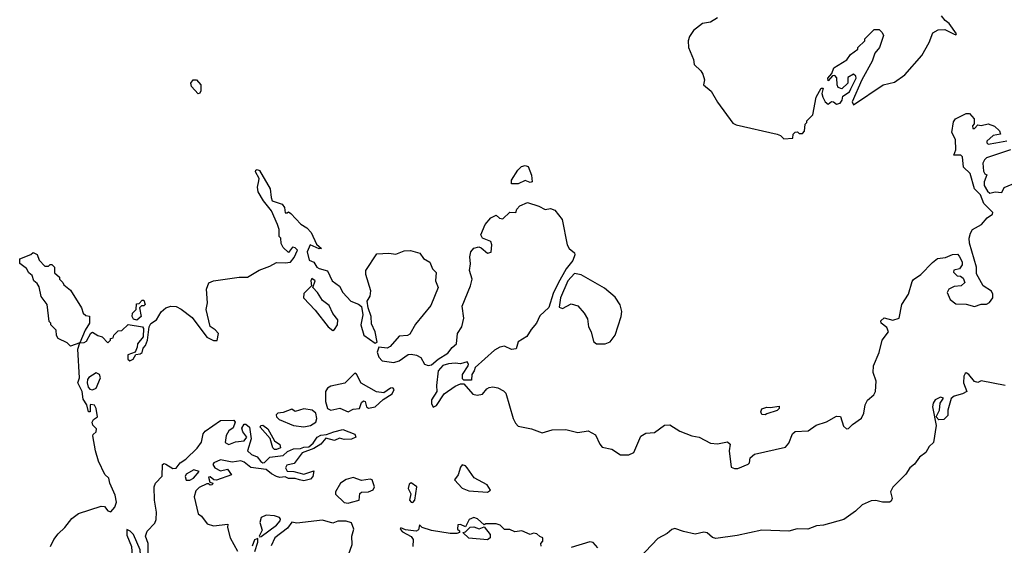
# Model space of a CAD drawing. Extents: x 2210602 to 2357277, y 510288 to 673808.
# Tile 280 of 464: x 2298196 to 2303980, y 580661 to 583748. Entities that reach past the tile are written whole.
import ezdxf

# ---------------------------------------------------------------- set-up
doc = ezdxf.new("R2010")
doc.units = 0

msp = doc.modelspace()

# ---------------------------------------------------------------- linework, layer by layer
at = {"layer": '0CON05XD'}
for points in [[(2302295, 583758.8), (2302255, 583734), (2302207.5, 583725), (2302153.8, 583685), (2302130.3, 583649.7), (2302122.9, 583625), (2302125.6, 583585), (2302153.8, 583515), (2302159.2, 583485), (2302197.9, 583447.9), (2302208.3, 583428.3), (2302219.2, 583395), (2302213.3, 583365), (2302258.8, 583328.8), (2302295, 583264.3), (2302385, 583141.2), (2302405, 583130), (2302645, 583076.7), (2302665, 583067.5), (2302685, 583047.5), (2302737, 583053), (2302740, 583075), (2302751.7, 583088.3), (2302765, 583090), (2302775, 583080), (2302795, 583080), (2302807, 583093), (2302810, 583135), (2302820, 583145), (2302820, 583155), (2302855, 583190), (2302875, 583293.3), (2302905, 583346.7), (2302916.2, 583346.2), (2302908.8, 583315), (2302915, 583292.5), (2302927.5, 583265), (2302945, 583252.5), (2302965, 583267.5), (2302976.7, 583266.7), (2302995, 583252.5), (2303015, 583257.5), (2303027.5, 583275), (2303031.7, 583298.3), (2303070, 583325), (2303078.3, 583341.7), (2303110, 583405), (2303107, 583417), (2303095, 583427.5), (2303061.7, 583408.3), (2303060, 583375), (2303025, 583342.5), (2303005, 583350), (2302997.5, 583365), (2302997, 583407), (2302985, 583420), (2302971.7, 583418.3), (2302945, 583390), (2302944, 583405), (2302967.5, 583432.5), (2302978.8, 583465), (2303055, 583512.5), (2303077, 583543), (2303120, 583575), (2303120, 583585), (2303160, 583625), (2303160, 583635), (2303215, 583690), (2303245, 583690), (2303263, 583673), (2303270, 583655), (2303246, 583585), (2303219.3, 583550.7), (2303203.8, 583505), (2303142.5, 583395), (2303086.7, 583265), (2303095, 583247.5), (2303267.5, 583365), (2303335, 583381.2), (2303395, 583424), (2303495, 583537.5), (2303539.2, 583615), (2303559.5, 583670.5), (2303590.8, 583689.2), (2303631.2, 583691.2), (2303685, 583662.5), (2303695, 583660), (2303700, 583665), (2303656.2, 583725), (2303633, 583743), (2303611.2, 583771.2)], [(2299245, 583312), (2299205.8, 583355), (2299202.5, 583375), (2299215.6, 583394.4), (2299235, 583394.4), (2299260, 583365), (2299260, 583330), (2299255, 583316.7), (2299245, 583312)], [(2300526.9, 581776.9), (2300553.1, 581763.1), (2300575, 581724), (2300595, 581717.1), (2300615, 581720), (2300655, 581754.2), (2300711.3, 581788.7), (2300736.9, 581823.1), (2300763.1, 581845), (2300768.9, 581905), (2300794, 581945), (2300804.4, 581995), (2300796.4, 582065), (2300845.4, 582185), (2300853.3, 582225), (2300838, 582275), (2300844.1, 582315), (2300840.4, 582355), (2300847.3, 582385), (2300864.1, 582405.9), (2300893.5, 582413.5), (2300908, 582408), (2300945, 582376.2), (2300965, 582382.5), (2300970.6, 582425), (2300964.4, 582444.4), (2300915, 582465.8), (2300904.5, 582484.5), (2300930, 582545), (2300963.3, 582585), (2300995, 582600), (2301015, 582582), (2301035, 582578.8), (2301075, 582616.7), (2301110, 582615), (2301116.7, 582635), (2301133.3, 582655), (2301180, 582675), (2301245, 582653.5), (2301283.1, 582633.1), (2301315, 582639.6), (2301339.5, 582629.5), (2301382.5, 582575), (2301412.9, 582425), (2301424.5, 582404.5), (2301455, 582378.8), (2301456.8, 582366.8), (2301445, 582334.4), (2301406.2, 582283.8), (2301358.5, 582201.5), (2301330.8, 582139.2), (2301305, 582057.5), (2301251.2, 582008.8), (2301232.3, 581965), (2301200.8, 581929.2), (2301175, 581886.9), (2301123.7, 581856.3), (2301112.9, 581815), (2301085, 581810), (2301045, 581830), (2301017.5, 581825), (2300985, 581807.5), (2300871.2, 581705), (2300866.7, 581685), (2300852.5, 581665), (2300850, 581630), (2300805, 581630), (2300798.3, 581638.3), (2300797.5, 581665), (2300830, 581715), (2300832.5, 581725), (2300825, 581737.5), (2300785, 581726.2), (2300755, 581731.2), (2300715, 581727.5), (2300682.7, 581717.3), (2300655, 581686), (2300645, 581600), (2300646, 581565), (2300615.6, 581515), (2300614.4, 581494.4), (2300625, 581472.5), (2300645, 581481.2), (2300690.5, 581549.5), (2300755, 581596.2), (2300785, 581610), (2300805, 581610), (2300858.8, 581548.8), (2300883, 581543), (2300915, 581548), (2300940.7, 581579.3), (2300955, 581587.5), (2300975, 581591.2), (2301005.7, 581585.7), (2301038.9, 581568.9), (2301051.9, 581555), (2301094.5, 581405), (2301107.9, 581377.9), (2301125, 581361.2), (2301203.3, 581345), (2301265, 581320.9), (2301325, 581338.2), (2301405, 581340.8), (2301475, 581322.5), (2301535, 581334), (2301579.5, 581309.5), (2301603.3, 581255), (2301617.7, 581237.7), (2301675, 581226), (2301725, 581192.5), (2301775, 581192.5), (2301804.2, 581205.8), (2301845, 581301.2), (2301875, 581320), (2301925, 581323.3), (2301984.4, 581365.6), (2302015, 581369.2), (2302075, 581331.9), (2302145, 581302.9), (2302186.7, 581295), (2302255, 581260), (2302295, 581257.5), (2302355, 581268.8), (2302368.8, 581255), (2302364, 581215), (2302375, 581120), (2302395, 581111.2), (2302415, 581112), (2302475, 581137.5), (2302482.5, 581145), (2302486.7, 581175), (2302513.2, 581196.8), (2302695, 581236.2), (2302715, 581260), (2302736, 581315), (2302750.9, 581329.1), (2302826.9, 581333.1), (2302874.2, 581365.8), (2302935, 581386), (2302995, 581420), (2303017.5, 581417.5), (2303035, 581360), (2303052.5, 581345), (2303065, 581346.2), (2303088.9, 581371.1), (2303141.7, 581408.3), (2303155, 581437.5), (2303163.1, 581485), (2303177.1, 581512.9), (2303214, 581545), (2303223.8, 581565), (2303227.1, 581625), (2303210, 581675), (2303211.2, 581715), (2303245, 581792.5), (2303262, 581865), (2303298.8, 581915), (2303290.7, 581940.7), (2303257.5, 581965), (2303255, 581980), (2303275, 581996.2), (2303325, 581984), (2303362.5, 581995), (2303378.8, 582075), (2303416.7, 582135), (2303439.3, 582210.7), (2303447, 582223), (2303489.5, 582250.5), (2303557.3, 582322.7), (2303587.5, 582345), (2303635, 582352), (2303675, 582369.2), (2303705, 582370), (2303715, 582360), (2303732.5, 582325), (2303732.3, 582307.7), (2303716.2, 582283.8), (2303683.6, 582276.4), (2303682.5, 582265), (2303703, 582243), (2303721.7, 582241.7), (2303739.3, 582229.3), (2303747.5, 582205), (2303727.5, 582185), (2303685, 582181.2), (2303655, 582166.2), (2303643.8, 582145), (2303662, 582105), (2303695, 582078.8), (2303755, 582076.7), (2303805, 582062.5), (2303845, 582077.5), (2303875, 582077.5), (2303893, 582087), (2303912.5, 582115), (2303913.3, 582135), (2303903.9, 582153.9), (2303856.2, 582185), (2303817.5, 582255), (2303816.9, 582295), (2303775.7, 582435), (2303774.4, 582465), (2303780.6, 582495), (2303793.8, 582516.2), (2303846.7, 582545), (2303880, 582585), (2303910, 582605), (2303912.5, 582615), (2303859.4, 582669.4), (2303840.3, 582720.3), (2303805.4, 582755), (2303780, 582845), (2303741.2, 582881.2), (2303733.6, 582943.6), (2303725, 582952.5), (2303683, 582953), (2303695.9, 582984.1), (2303694, 583044), (2303671.2, 583085), (2303682, 583148), (2303692.5, 583165), (2303755, 583197.5), (2303775, 583198), (2303802, 583165), (2303803.3, 583136.7), (2303793.8, 583125), (2303795, 583110), (2303805, 583110), (2303825, 583130), (2303845, 583126.7), (2303885.7, 583135.7), (2303922.1, 583122.1), (2303952.5, 583095), (2303957.5, 583075), (2303915, 583068), (2303876.7, 583035), (2303876.7, 583025), (2303885, 583016.7), (2303930, 583025), (2303995, 583037.1)], [(2304016.7, 582983.3), (2303875, 582936.4), (2303862.7, 582925), (2303854.5, 582905), (2303858.3, 582858.3), (2303865, 582842.5), (2303877.5, 582837.5), (2303862.1, 582795), (2303862.2, 582775), (2303880.4, 582740.4), (2303895, 582730), (2303926.6, 582736.6), (2303965, 582732.5), (2303978.3, 582761.7), (2304027, 582783)], [(2301125, 582784.5), (2301086.2, 582785), (2301085.6, 582805), (2301122.5, 582865), (2301144.4, 582885), (2301165, 582892.5), (2301182.5, 582885), (2301202.5, 582835), (2301206.7, 582795), (2301195, 582791.2), (2301165, 582804.3), (2301125, 582784.5)], [(2298377.3, 580652.7), (2298396.9, 580695), (2298421.9, 580728.1), (2298462.2, 580765), (2298502.1, 580817.9), (2298542.2, 580847.8), (2298675, 580891.1), (2298695, 580887.8), (2298715, 580862.5), (2298732.3, 580857.7), (2298755.5, 580884.5), (2298765.6, 580915), (2298757.5, 580955), (2298725.8, 581025), (2298720, 581055), (2298696.4, 581076.4), (2298658.8, 581155), (2298641.2, 581215), (2298626.4, 581303.6), (2298627.5, 581312.5), (2298645, 581327.5), (2298648, 581345), (2298626, 581366), (2298622.5, 581385), (2298630.3, 581399.7), (2298653.3, 581415), (2298645.6, 581465), (2298635, 581483.3), (2298615, 581487.5), (2298610, 581485), (2298610, 581445), (2298600, 581445), (2298590, 581485), (2298568.8, 581518.8), (2298563.3, 581565), (2298537.5, 581615), (2298547.5, 581645), (2298537.7, 581812.3), (2298550, 581850), (2298495, 581830), (2298475, 581850), (2298422.5, 581875), (2298413, 581893), (2298410, 581925), (2298380, 581955), (2298380, 581965), (2298370, 581975), (2298357.5, 582075), (2298323, 582123), (2298311.7, 582178.3), (2298299.3, 582199.3), (2298280, 582215), (2298270, 582245), (2298250.7, 582260.7), (2298236.4, 582286.4), (2298196.4, 582316.4), (2298197, 582343), (2298261.7, 582368.3), (2298275, 582380), (2298298.3, 582368.3), (2298310, 582335), (2298345, 582300), (2298365, 582300), (2298375, 582310), (2298385, 582310), (2298400, 582295), (2298401.7, 582261.7), (2298430, 582235), (2298430, 582225), (2298450, 582205), (2298455, 582190), (2298495, 582160), (2298560, 582055), (2298570, 582025), (2298585, 582010), (2298607, 582007), (2298606.2, 581965), (2298581.2, 581925), (2298550, 581850), (2298575, 581852.5), (2298589.3, 581860.7), (2298613.9, 581906.1), (2298625, 581912.5), (2298655, 581892.5), (2298680, 581885), (2298715, 581850), (2298730, 581865), (2298730, 581875), (2298745, 581880), (2298750, 581895), (2298775, 581920), (2298797, 581923), (2298833, 581957), (2298917.5, 581945), (2298923.6, 581933.6), (2298921.4, 581885), (2298887.5, 581845), (2298886.7, 581825), (2298874.2, 581795.8), (2298831.2, 581778.8), (2298831.2, 581755), (2298844.1, 581744.1), (2298863.3, 581755), (2298878.3, 581781.7), (2298905, 581785.7), (2298915.9, 581794.1), (2298921.3, 581818.7), (2298935.5, 581835), (2298947.9, 581865), (2298956, 581944), (2298966.7, 581963.3), (2299000, 581985), (2299027.7, 582032.3), (2299055.3, 582054.7), (2299085, 582065.3), (2299115, 582064.1), (2299145, 582048.2), (2299209.8, 581999.8), (2299295, 581883.1), (2299335, 581863.1), (2299355.9, 581864.1), (2299363.3, 581905), (2299345, 581926.2), (2299316, 581946), (2299292.5, 582045), (2299300, 582085), (2299294.7, 582165), (2299307.8, 582202.2), (2299335, 582213.8), (2299485, 582235.3), (2299535, 582235.4), (2299602.4, 582277.6), (2299665, 582299.6), (2299705, 582322.5), (2299755, 582319.2), (2299786.2, 582323.8), (2299808.3, 582351.7), (2299828, 582395), (2299815, 582408.8), (2299798.3, 582411.7), (2299775, 582380), (2299745, 582410), (2299733, 582433), (2299730, 582465), (2299720, 582475), (2299720, 582515), (2299710.8, 582545), (2299675.9, 582625.9), (2299628.6, 582685), (2299598, 582738), (2299594.2, 582765), (2299601.2, 582801.2), (2299603.8, 582815), (2299580.8, 582855), (2299584, 582865), (2299592.1, 582867.9), (2299605, 582862), (2299668.6, 582755), (2299672.8, 582702.8), (2299680, 582685), (2299737.5, 582665), (2299752.5, 582645), (2299755, 582613.3), (2299767, 582613), (2299775, 582620), (2299789.3, 582609.3), (2299847, 582547), (2299882.5, 582525), (2299908.3, 582498.3), (2299940, 582430), (2299970, 582405), (2299955, 582402.5), (2299903.6, 582426.4), (2299884.2, 582385), (2299896.7, 582335), (2299924, 582324), (2299941.2, 582295), (2299955, 582286), (2300005, 582273.8), (2300031.2, 582215), (2300075, 582183.3), (2300095.5, 582145.5), (2300140.8, 582095), (2300187.5, 582077.5), (2300203.6, 582063.6), (2300212.1, 582015), (2300199.5, 581955), (2300217.1, 581895), (2300285, 581847.5), (2300296.2, 581853.8), (2300284.5, 581914.5), (2300262.2, 581962.2), (2300261.1, 582005), (2300244.2, 582055.8), (2300237.1, 582095), (2300255.4, 582125), (2300258.9, 582155), (2300230.6, 582250.6), (2300230, 582275), (2300295, 582372.5), (2300365, 582377.4), (2300405, 582370.8), (2300455, 582390.6), (2300491.8, 582391.8), (2300546.7, 582376.7), (2300568.1, 582345), (2300605, 582324.2), (2300621.9, 582285), (2300643.1, 582263.1), (2300638.2, 582215), (2300654, 582175), (2300611.1, 582068.9), (2300520.4, 581959.6), (2300489, 581901), (2300475, 581893.8), (2300425, 581890), (2300372, 581828), (2300355, 581819.5), (2300306.2, 581823.8), (2300295.8, 581795), (2300305.8, 581765), (2300325, 581744.3), (2300394.5, 581734.5), (2300425, 581744.5), (2300478.5, 581781.5), (2300495, 581784.4), (2300526.9, 581776.9)], [(2301585, 581843.3), (2301635, 581843.8), (2301665, 581856.7), (2301693.8, 581895), (2301730, 582005), (2301732.9, 582035), (2301723, 582073), (2301695, 582118), (2301631.7, 582171.7), (2301495, 582250), (2301455, 582257.1), (2301416.5, 582215), (2301373.8, 582113.8), (2301365, 582060), (2301385, 582052.5), (2301435, 582080), (2301475, 582067.5), (2301512.5, 582025), (2301531.7, 581991.7), (2301537.5, 581945), (2301552.5, 581915), (2301567, 581857), (2301585, 581843.3)], [(2300035, 581923.3), (2300045, 581927.5), (2300062.5, 581955), (2300065.7, 581985), (2300035, 582023.3), (2300015, 582070), (2299975, 582098.8), (2299945, 582146.2), (2299917.5, 582175), (2299932.5, 582215), (2299913, 582227), (2299907.5, 582215), (2299910, 582185), (2299865, 582140), (2299864.3, 582115), (2299932.8, 582042.8), (2300009.2, 581945), (2300035, 581923.3)], [(2298885, 581982.5), (2298865, 581990), (2298857.5, 582005), (2298860, 582025), (2298880, 582045), (2298881.7, 582078.3), (2298898.3, 582081.7), (2298915, 582100), (2298925, 582100), (2298932.5, 582075), (2298925, 582067.5), (2298912.5, 582067.5), (2298900, 582055), (2298910, 582005), (2298885, 581982.5)], [(2298625, 581574.2), (2298645.4, 581584.6), (2298671.9, 581645), (2298665, 581664), (2298645, 581674.2), (2298603.2, 581646.8), (2298595.6, 581634.4), (2298592.5, 581615), (2298599.4, 581589.4), (2298608.3, 581578.3), (2298625, 581574.2)], [(2300125, 581444), (2300155, 581460), (2300192.5, 581465), (2300205, 581500), (2300215, 581510), (2300226.1, 581506.1), (2300233.3, 581475), (2300245, 581466.2), (2300285, 581474.3), (2300332.1, 581517.9), (2300385, 581550.8), (2300396.8, 581576.8), (2300387.5, 581585), (2300375, 581584.2), (2300335, 581555.7), (2300291.8, 581561.8), (2300202.2, 581612.2), (2300175, 581666.7), (2300165, 581671.2), (2300107.2, 581612.8), (2300025, 581596.1), (2300005, 581582.9), (2299992.7, 581565), (2299992.6, 581505), (2300005, 581464.5), (2300025, 581455.4), (2300076.2, 581466.2), (2300125, 581444)], [(2303985, 581600), (2303845, 581626.7), (2303825, 581616.7), (2303805, 581623.3), (2303772.5, 581665), (2303755, 581673.3), (2303750.5, 581669.5), (2303742, 581655), (2303741.2, 581615), (2303760, 581565), (2303735, 581550), (2303685, 581536.7), (2303667, 581523), (2303647.5, 581455), (2303647.3, 581422.7), (2303625, 581400), (2303595, 581397.5), (2303580, 581415), (2303598.8, 581455), (2303603.8, 581496.2), (2303622.5, 581525), (2303605, 581531.2), (2303573.8, 581515), (2303561.2, 581495), (2303558.8, 581475), (2303580, 581365), (2303564, 581265), (2303538.2, 581241.8), (2303518.1, 581205), (2303481.7, 581178.3), (2303452.6, 581137.4), (2303424.1, 581115.9), (2303400.9, 581079.1), (2303325, 581002), (2303311.5, 580975), (2303320.8, 580935), (2303315, 580920), (2303305, 580914.6), (2303265, 580913.3), (2303225, 580923.8), (2303198.3, 580921.7), (2303145, 580898.1), (2303105, 580861.1), (2303037.5, 580812.5), (2302918.8, 580778.8)], [(2299865, 581357.5), (2299905, 581364.7), (2299935, 581384.4), (2299942.7, 581405), (2299935, 581436.2), (2299915, 581453.8), (2299865, 581462.5), (2299815, 581446.7), (2299795, 581460), (2299745, 581440.6), (2299712.2, 581437.8), (2299702.2, 581427.8), (2299705.6, 581415), (2299720.1, 581400.1), (2299805, 581363.9), (2299865, 581357.5)], [(2302575, 581427.5), (2302555, 581430), (2302550, 581445), (2302555, 581462.5), (2302585, 581472.5), (2302605, 581470), (2302658.3, 581478.3), (2302657.5, 581465), (2302645, 581452.5), (2302585, 581433.3), (2302575, 581427.5)], [(2298948.5, 580541.5), (2298950.9, 580670.9), (2298935.7, 580715), (2298945, 580743.3), (2298989.4, 580790.6), (2298998.1, 580811.9), (2299000.4, 580855), (2298988.2, 580925), (2298985.5, 581004.5), (2298995, 581025.7), (2299033.8, 581066.2), (2299035, 581136.2), (2299045, 581141.9), (2299055, 581138.2), (2299095, 581111.1), (2299115, 581114.2), (2299138.5, 581145), (2299172.9, 581167.1), (2299239.1, 581230.9), (2299263.6, 581266.4), (2299274.2, 581315), (2299285, 581332), (2299375, 581394.4), (2299455, 581395.8), (2299462.5, 581385), (2299450, 581350), (2299425, 581333.3), (2299408.8, 581305), (2299403.3, 581265), (2299416.4, 581256.4), (2299425, 581253.3), (2299465, 581268.8), (2299515.8, 581274.2), (2299530, 581295), (2299508, 581328), (2299501.7, 581348.3), (2299515, 581372.5), (2299525, 581372.5), (2299546.7, 581355), (2299556.1, 581286.1), (2299533.8, 581215), (2299558, 581195), (2299591.2, 581181.2), (2299612.6, 581152.6), (2299625, 581145.5), (2299635, 581146.5), (2299665, 581178), (2299745, 581188.8), (2299769.2, 581210.8), (2299805, 581228.2), (2299845, 581228.6), (2299865, 581238), (2299895, 581240), (2299919.3, 581260.7), (2299944.6, 581295.4), (2299965, 581307.8), (2299999.2, 581310.8), (2300042, 581328), (2300095, 581340), (2300164.2, 581314.2), (2300170, 581295), (2300146.1, 581283.9), (2300102.8, 581282.8), (2300075, 581290), (2300045, 581276.9), (2299995, 581290), (2299965, 581255.6), (2299925, 581228.6), (2299855, 581203.1), (2299808.5, 581141.5), (2299765, 581132), (2299758, 581115), (2299766.7, 581096.7), (2299806.4, 581093.6), (2299865, 581078.8), (2299925, 581097.5), (2299918.6, 581065), (2299905, 581049.2), (2299865, 581040), (2299840, 581045), (2299815, 581052.2), (2299775, 581053.1), (2299755, 581062.5), (2299725, 581059.2), (2299705, 581063.9), (2299675, 581080), (2299645, 581106.1), (2299555, 581117.5), (2299515, 581149.4), (2299495, 581157.8), (2299445, 581150), (2299375, 581162), (2299337.5, 581145), (2299330, 581135), (2299342.5, 581115), (2299375, 581098.8), (2299417, 581107), (2299440, 581075), (2299353.3, 581043.3), (2299336.2, 581046.2), (2299315, 581062.5), (2299305, 581060), (2299312.5, 581032.5), (2299330, 581025), (2299327.5, 581015), (2299315, 581013.3), (2299305, 581022.5), (2299295, 581021.2), (2299250, 581000), (2299230.2, 580979.8), (2299220.5, 580945), (2299244, 580845), (2299265, 580832.5), (2299297.5, 580787.5), (2299335, 580775.8), (2299420, 580785), (2299417.5, 580765), (2299432.5, 580705), (2299475, 580626.2)], [(2299694.1, 581224.1), (2299682.9, 581232.9), (2299668.3, 581288.3), (2299608.8, 581355), (2299612.5, 581365), (2299625, 581365.6), (2299653.8, 581345), (2299692.5, 581275), (2299725, 581252.5), (2299727.7, 581232.3), (2299705, 581224.2), (2299694.1, 581224.1)], [(2299175, 581042.5), (2299195, 581043.8), (2299217.5, 581055), (2299250, 581095), (2299220, 581105), (2299175, 581078.8), (2299168, 581065), (2299175, 581042.5)], [(2300945, 580973.3), (2300962.5, 580985), (2300942, 581015), (2300866.8, 581056.8), (2300825, 581116.7), (2300815, 581126.7), (2300795, 581132.5), (2300785, 581120), (2300771.2, 581075), (2300750, 581045), (2300795.8, 580995.8), (2300835, 580980), (2300945, 580973.3)], [(2300125, 580907.5), (2300145, 580913.3), (2300190, 580925), (2300193.8, 580965), (2300205, 580973.8), (2300245, 580974.2), (2300272.7, 580987.3), (2300280, 581005), (2300266.7, 581045), (2300255, 581050), (2300205, 581040.8), (2300155, 581058.9), (2300115, 581048.2), (2300080.9, 581025), (2300051.4, 580975), (2300051.9, 580961.9), (2300101.7, 580911.7), (2300125, 580907.5)], [(2300505, 580912.5), (2300516.7, 580925), (2300530, 581005), (2300495, 581027.5), (2300485, 581020), (2300478.8, 580995), (2300493, 580963), (2300486.7, 580925), (2300495, 580913.3), (2300505, 580912.5)], [(2299605, 580710), (2299615, 580712.5), (2299705, 580778.1), (2299725.7, 580805), (2299729.2, 580815), (2299722, 580825), (2299694.1, 580834.1), (2299645, 580837.5), (2299615, 580823.1), (2299606.9, 580795), (2299620.7, 580749.3), (2299602.5, 580715), (2299605, 580710)], [(2300127.5, 580605), (2300150, 580665), (2300147.5, 580715), (2300160, 580755), (2300145, 580792.5), (2300115, 580803.3), (2300065, 580802.5), (2300035, 580790), (2299975, 580808.8), (2299825, 580790), (2299795, 580795.8), (2299769.4, 580760.6), (2299696, 580705), (2299673.3, 580656.7)], [(2301260, 580655), (2301258.3, 580671.7), (2301270, 580685), (2301270, 580705), (2301251.7, 580711.7), (2301235, 580727.5), (2301215, 580732.5), (2301195, 580723.3), (2301145, 580746.2), (2301105, 580740), (2301075, 580753.3), (2301043.3, 580753.3), (2301018.3, 580778.3), (2300995, 580786.7), (2300935, 580787.5), (2300925, 580780), (2300885.6, 580815.6), (2300865, 580823.3), (2300837, 580813), (2300815, 580770), (2300785, 580782.5), (2300770, 580780), (2300767.5, 580755), (2300780, 580745), (2300780, 580735), (2300765, 580730), (2300725, 580730), (2300615, 580748), (2300560, 580765), (2300545, 580780), (2300538.3, 580751.7), (2300525, 580743.3), (2300461.7, 580751.7), (2300435, 580762.5), (2300431.2, 580755), (2300445, 580740), (2300495, 580713.3), (2300507.5, 580695), (2300506.4, 580653.6)], [(2298875, 580544.5), (2298895, 580553.9), (2298907.1, 580575), (2298903.8, 580635), (2298865, 580724.2), (2298845, 580744.4), (2298825, 580753.3), (2298825, 580721.2), (2298853.7, 580653.7), (2298859.6, 580565), (2298865, 580550.8), (2298875, 580544.5)], [(2300945, 580693.3), (2300835, 580702.5), (2300800, 580735), (2300815, 580740), (2300842.5, 580767.5), (2300865, 580770), (2300895, 580757.5), (2300925, 580770), (2300960, 580725), (2300960, 580705), (2300945, 580693.3)], [(2302918.8, 580778.8), (2302876.7, 580775), (2302825, 580755.9), (2302763.1, 580756.9), (2302715, 580743.8), (2302555, 580748.8), (2302411.1, 580718.9), (2302285, 580701.5), (2302266.7, 580706.7), (2302234.1, 580734.1), (2302215, 580737.5), (2302165, 580726.9), (2302095, 580740.9), (2302045, 580759.1), (2302026.9, 580753.1), (2302000, 580730), (2301945, 580699.7), (2301835, 580585.6)], [(2299578, 580625), (2299595, 580680), (2299595, 580700), (2299575, 580692.5), (2299561.2, 580655)], [(2301592.5, 580645), (2301565, 580676.7), (2301545, 580681.2), (2301435, 580647.5)]]:
    msp.add_lwpolyline(points, dxfattribs=at)

doc.saveas('drawing.dxf')
